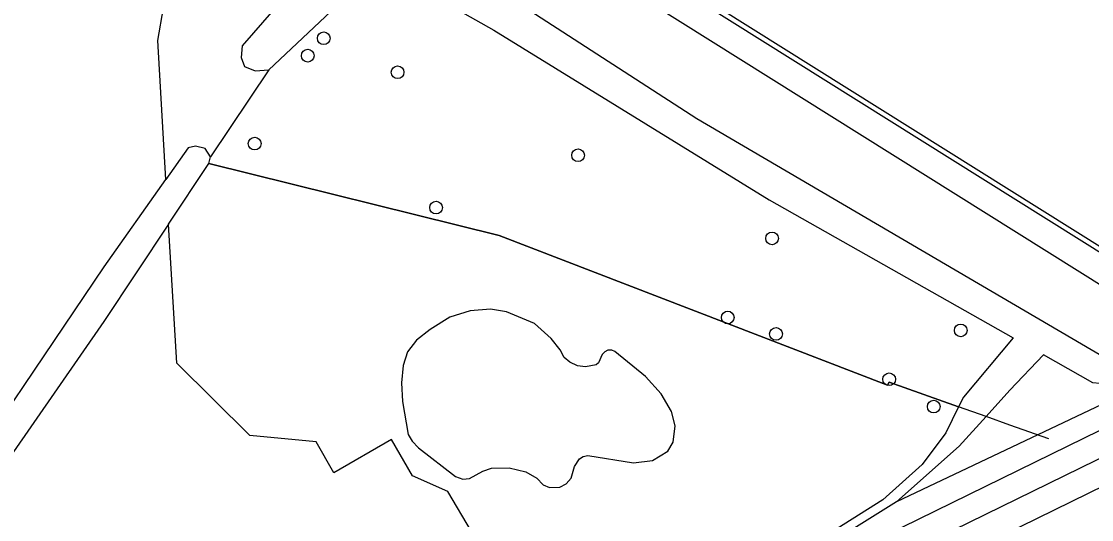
# Model space of a CAD drawing. Extents: x 160457 to 162082, y 388340 to 389736.
# Drawn here: x 160527.2 to 160609.6, y 388762.2 to 388800.5 of the extents above; entities that cross this region are included whole.
import ezdxf

# ---------------------------------------------------------------- set-up
doc = ezdxf.new("R2010")
doc.units = 0
for name, color, linetype in [('IMGEO_Boom', 7, 'Continuous'), ('IMGEO_Fietspad_gesloten', 7, 'Continuous'), ('IMGEO_Groenvoorziening', 7, 'Continuous'), ('IMGEO_Hek', 7, 'Continuous'), ('IMGEO_Loofbos', 7, 'Continuous'), ('IMGEO_Meer_plas_ven_vijver', 7, 'Continuous'), ('IMGEO_Voetpad_open', 7, 'Continuous'), ('IMGEO_Waterloop', 7, 'Continuous')]:
    doc.layers.add(name, color=color, linetype=linetype)

msp = doc.modelspace()

# ---------------------------------------------------------------- linework, layer by layer
at = {"layer": 'IMGEO_Boom'}
for centre in [(160550.47, 388799.196), (160549.24, 388797.857), (160556.157, 388796.582), (160545.15, 388791.09), (160570.055, 388790.19), (160559.123, 388786.164), (160584.994, 388783.792), (160581.584, 388777.705), (160585.296, 388776.445), (160599.523, 388776.71), (160594.009, 388772.95), (160597.438, 388770.847)]:
    msp.add_circle(centre, 0.489, dxfattribs=at)
at = {"layer": 'IMGEO_Fietspad_gesloten'}
for points in [[(160688.114, 388804.953), (160678.244, 388800.129), (160575.791, 388750), (160573.124, 388748.695)], [(160594.91, 388757.093), (160679.009, 388798.311), (160685.524, 388801.475), (160685.77, 388801.642)]]:
    msp.add_lwpolyline(points, dxfattribs=at)
at = {"layer": 'IMGEO_Groenvoorziening'}
for points in [[(160548.847, 388958.571), (160549.577, 388958.117), (160554.786, 388954.994), (160591.062, 388933.242), (160604.958, 388924.006), (160605.955, 388923.367), (160626.224, 388910.601), (160664.626, 388832.146), (160676.573, 388807.682), (160619.273, 388780.316), (160613.222, 388781.291), (160506.381, 388848.187), (160550.48, 388945.512), (160551.28, 388947.987), (160553.273, 388951.494), (160549.504, 388954.293), (160548.691, 388954.505), (160547.996, 388954.609), (160547.57, 388954.603)], [(160666.685, 388800.384), (160667.733, 388798.19), (160594.565, 388763.508)]]:
    msp.add_lwpolyline(points, dxfattribs=at)
at = {"layer": 'IMGEO_Hek'}
for points in [[(160599.359, 388770.829), (160594.015, 388772.732), (160593.889, 388772.506), (160563.974, 388784.006), (160541.617, 388789.556)], [(160601.468, 388770.078), (160599.359, 388770.829)], [(160606.293, 388768.361), (160603.306, 388769.424), (160601.468, 388770.078)]]:
    msp.add_lwpolyline(points, dxfattribs=at)
at = {"layer": 'IMGEO_Loofbos'}
for points in [[(160538.301, 388788.33), (160537.696, 388799.025), (160538.119, 388801.538), (160536.877, 388804.051), (160533.992, 388815.506), (160529.154, 388820.16), (160529.836, 388825.04)], [(160546.234, 388796.774), (160541.745, 388790.072)], [(160541.617, 388789.556), (160563.974, 388784.006), (160593.889, 388772.506), (160594.015, 388772.732), (160599.359, 388770.829)], [(160562.899, 388750.484), (160563.919, 388755.033), (160566.092, 388758.196), (160565.133, 388760.575), (160561.847, 388761.247), (160560.016, 388764.312), (160557.305, 388765.526), (160555.696, 388768.321), (160551.247, 388765.76), (160549.877, 388768.139), (160544.765, 388768.624), (160539.148, 388774.184), (160538.508, 388784.88)]]:
    msp.add_lwpolyline(points, dxfattribs=at)
at = {"layer": 'IMGEO_Meer_plas_ven_vijver'}
msp.add_lwpolyline([(160557.273, 388768.182), (160557.761, 388767.68), (160560.611, 388765.469), (160561.176, 388765.275), (160561.692, 388765.324), (160562.713, 388765.877), (160563.375, 388766.119), (160564.748, 388766.145), (160566.02, 388765.831), (160566.871, 388765.344), (160567.369, 388764.837), (160567.857, 388764.616), (160568.65, 388764.634), (160569.148, 388764.893), (160569.526, 388765.335), (160569.775, 388766.248), (160570.171, 388766.838), (160570.438, 388766.995), (160570.801, 388767.074), (160574.324, 388766.519), (160575.792, 388766.697), (160576.954, 388767.406), (160577.373, 388768.116), (160577.535, 388769.375), (160577.244, 388770.472), (160576.446, 388771.828), (160575.25, 388773.165), (160572.887, 388775.08), (160572.65, 388775.201), (160572.339, 388775.19), (160572.123, 388775.064), (160571.902, 388774.848), (160571.632, 388774.221), (160571.44, 388774.055), (160570.622, 388773.905), (160570.005, 388773.988), (160569.424, 388774.255), (160568.981, 388774.633), (160568.67, 388775.223), (160567.993, 388776.079), (160566.687, 388777.24), (160564.542, 388778.144), (160563.316, 388778.354), (160561.751, 388778.225), (160560.17, 388777.724), (160558.654, 388776.789), (160557.605, 388775.966), (160556.928, 388775.062), (160556.595, 388774.021), (160556.457, 388772.666), (160556.535, 388771.239), (160556.978, 388768.69), (160557.273, 388768.182)], dxfattribs=at)
at = {"layer": 'IMGEO_Voetpad_open'}
msp.add_lwpolyline([(160571.444, 388750), (160571.754, 388750.166), (160572.065, 388750.329), (160607.803, 388767.824), (160687.247, 388806.714)], dxfattribs=at)
at = {"layer": 'IMGEO_Waterloop'}
for points in [[(160619.2, 388777.412), (160616.579, 388777.834), (160613.149, 388778.387), (160505.054, 388846.068), (160506.186, 388847.875), (160613.517, 388780.672), (160618.745, 388779.83), (160619.568, 388779.697), (160620.942, 388780.351), (160676.881, 388807.14), (160677.485, 388805.614), (160666.685, 388800.384)], [(160548.756, 388812.712), (160548.17, 388812.538), (160547.608, 388812.034), (160547.295, 388810.867), (160547.669, 388809.773), (160550.316, 388806.986), (160550.412, 388806.147), (160549.924, 388805.236), (160544.19, 388798.617), (160544.108, 388797.728), (160544.357, 388797.015), (160545.193, 388796.68), (160546.234, 388796.774)], [(160548.756, 388812.712), (160579.196, 388793.027), (160610.611, 388774.63), (160611.317, 388773.94), (160610.98, 388772.976)], [(160546.234, 388796.774), (160552.752, 388802.931), (160553.848, 388803.482), (160555.17, 388803.753), (160556.643, 388803.82), (160559.2, 388802.558), (160560.336, 388801.636), (160563.574, 388799.811), (160584.766, 388786.766), (160603.571, 388776.135), (160599.721, 388771.561), (160599.359, 388770.829)], [(160541.745, 388790.072), (160541.343, 388790.709), (160540.582, 388790.892), (160540.023, 388790.769), (160538.301, 388788.33)], [(160541.617, 388789.556), (160541.745, 388790.072)], [(160538.508, 388784.88), (160541.617, 388789.556)], [(160538.508, 388784.88), (160533.532, 388777.397), (160526.351, 388767.028), (160521.476, 388759.718), (160521.065, 388758.908), (160520.429, 388758.836), (160519.999, 388759.068), (160519.623, 388759.756), (160519.604, 388760.747), (160520.427, 388762.164), (160533.561, 388781.615), (160538.301, 388788.33)], [(160610.98, 388772.976), (160610.242, 388772.625), (160609.683, 388772.68), (160605.9, 388774.819), (160603.309, 388772.106), (160601.468, 388770.078), (160599.407, 388767.807), (160594.565, 388763.508)], [(160599.359, 388770.829), (160598.366, 388768.822), (160596.559, 388766.394), (160593.51, 388763.683), (160587.142, 388759.648), (160574.179, 388753.276), (160571.646, 388752.411), (160567.784, 388750.57), (160567.784, 388750.247)], [(160594.565, 388763.508), (160587.389, 388759.035), (160575.593, 388753.143), (160570.992, 388751.364), (160568.732, 388750.337), (160568.11, 388750.174), (160567.784, 388750.247)]]:
    msp.add_lwpolyline(points, dxfattribs=at)

doc.saveas('drawing.dxf')
